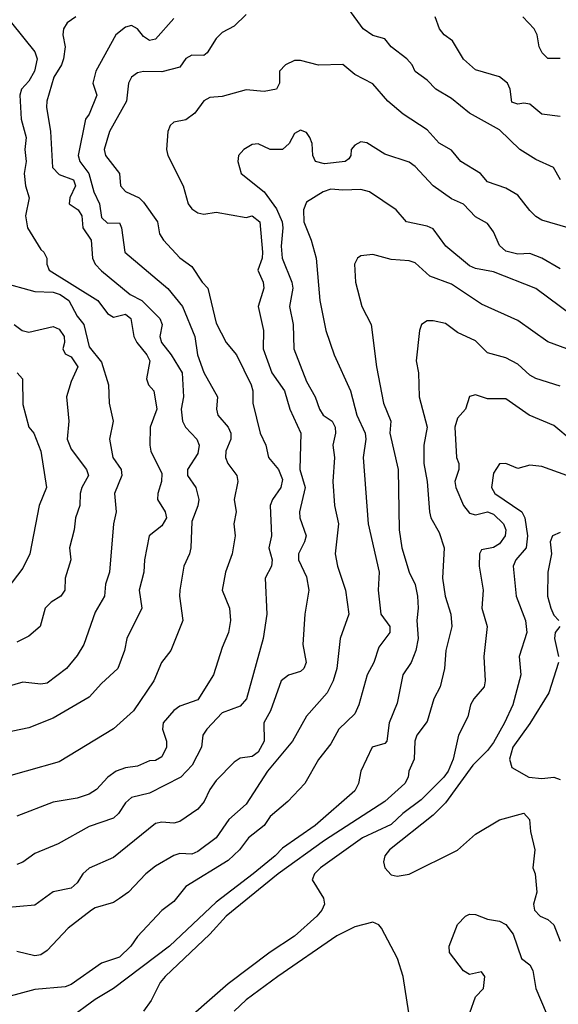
# Model space of a CAD drawing. Header units: metres. Extents: x -46681 to -43747, y -240911 to -237677.
# Tile 610 of 656: x -45669 to -45624, y -239375 to -239293. Entities that reach past the tile are written whole.
import ezdxf

# ---------------------------------------------------------------- set-up
doc = ezdxf.new("R2010")
doc.units = ezdxf.units.M
doc.layers.add('CONTOUR_INDEX', color=1, linetype='Continuous')
doc.layers.add('CONTOUR_INTER', color=3, linetype='Continuous')

msp = doc.modelspace()

# ---------------------------------------------------------------- linework, layer by layer
at = {"layer": 'CONTOUR_INDEX'}
for points, elevation in [([(-45664.207, -239293.02), (-45664.94, -239293.52), (-45665.23, -239294.02), (-45665.274, -239294.52), (-45665.104, -239295.52), (-45665.22, -239296.52), (-45665.397, -239297.02), (-45666.027, -239298.02), (-45666.613, -239300.02), (-45666.648, -239300.52), (-45666.306, -239302.52), (-45666.135, -239305.52), (-45665.595, -239306.087), (-45664.39, -239306.52), (-45664.224, -239307.02), (-45664.692, -239308.02), (-45664.756, -239308.52), (-45664.022, -239309.02), (-45663.715, -239309.52), (-45663.633, -239310.52), (-45662.939, -239311.52), (-45662.829, -239313.02), (-45662.596, -239313.52), (-45662.095, -239314.061), (-45659.697, -239316.02), (-45658.741, -239316.52), (-45657.249, -239318.02), (-45657.055, -239318.52), (-45657.238, -239319.52), (-45657.114, -239320.02), (-45656.31, -239321.02), (-45655.409, -239322.52), (-45655.284, -239324.52), (-45655.493, -239325.52), (-45655.362, -239326.52), (-45655.128, -239327.02), (-45654.173, -239328.02), (-45654, -239328.52), (-45654.095, -239329.21), (-45654.963, -239330.52), (-45654.969, -239331.02), (-45654.253, -239332.02), (-45654.02, -239333.02), (-45654.095, -239333.539), (-45654.595, -239334.84), (-45654.674, -239337.02), (-45654.782, -239337.52), (-45655.265, -239338.52), (-45655.587, -239340.52), (-45655.629, -239341.02), (-45655.342, -239343.02), (-45656.35, -239345.52), (-45657.101, -239346.52), (-45657.757, -239348.02), (-45659.437, -239350.52), (-45661.095, -239352.017), (-45665.595, -239354.742), (-45671.095, -239356.286)], 110), ([(-45624.095, -239296.498), (-45625.095, -239296.496), (-45625.561, -239296.02), (-45625.815, -239295.52), (-45625.994, -239294.52), (-45626.228, -239294.02), (-45627.185, -239293.02)], 110), ([(-45623.095, -239317.764), (-45626.095, -239315.538), (-45629.595, -239314.144), (-45631.095, -239313.871), (-45631.595, -239313.651), (-45633.562, -239312.02), (-45634.595, -239310.602), (-45635.095, -239310.367), (-45636.811, -239310.02), (-45637.658, -239309.02), (-45639.886, -239307.52), (-45640.595, -239307.332), (-45642.095, -239307.393), (-45643.095, -239307.298), (-45643.718, -239307.52), (-45645.095, -239308.376), (-45645.334, -239309.02), (-45645.307, -239310.02), (-45644.715, -239311.52), (-45644.309, -239313.02), (-45643.996, -239316.52), (-45643.489, -239319.02), (-45642.794, -239321.02), (-45641.458, -239324.02), (-45640.92, -239326.02), (-45640.249, -239327.52), (-45640.174, -239328.02), (-45640.416, -239329.52), (-45639.995, -239335.02), (-45639.083, -239339.02), (-45639.153, -239340.52), (-45638.929, -239342.52), (-45638.199, -239343.52), (-45638.183, -239344.02), (-45639.095, -239345.247), (-45639.512, -239346.52), (-45640.06, -239347.52), (-45640.761, -239350.02), (-45641.095, -239350.77), (-45642.417, -239352.02), (-45643.095, -239353.252), (-45644.095, -239354.552), (-45645.228, -239356.52), (-45646.634, -239358.02), (-45648.095, -239359.263), (-45648.595, -239360.022), (-45649.912, -239361.02), (-45650.655, -239362.02), (-45651.595, -239362.908), (-45655.095, -239365.071), (-45656.095, -239366.308), (-45657.095, -239367.053), (-45659.095, -239369.201), (-45659.646, -239370.02), (-45660.595, -239370.92), (-45662.095, -239371.416), (-45664.595, -239373.174), (-45665.095, -239373.384), (-45667.595, -239373.594), (-45671.011, -239374.52)], 105), ([(-45624.095, -239335.743), (-45624.718, -239336.02), (-45624.92, -239336.52), (-45624.794, -239337.52), (-45625.094, -239339.02), (-45625.131, -239341.02), (-45624.864, -239342.02), (-45624.595, -239342.581), (-45624.204, -239343.02)], 100), ([(-45624.108, -239343.52), (-45624.489, -239344.02), (-45624.56, -239344.52), (-45624.218, -239346.02)], 100), ([(-45624.233, -239346.52), (-45625.03, -239349.02), (-45626.595, -239351.56), (-45628.005, -239353.52), (-45628.293, -239354.52), (-45628.095, -239355.221), (-45626.667, -239356.02), (-45625.595, -239356.108), (-45624.595, -239356.01), (-45624.095, -239356.198)], 100)]:
    msp.add_lwpolyline(points, dxfattribs=dict(at, elevation=elevation))
at = {"layer": 'CONTOUR_INTER'}
for points, elevation in [([(-45624.053, -239306.52), (-45624.628, -239305.52), (-45626.095, -239304.85), (-45627.421, -239304.02), (-45629.095, -239302.383), (-45631.595, -239301.019), (-45633.095, -239299.787), (-45634.379, -239299.02), (-45635.095, -239298.275), (-45636.095, -239297.559), (-45636.346, -239297.02), (-45636.778, -239296.52), (-45638.08, -239295.52), (-45638.595, -239294.858), (-45639.595, -239294.576), (-45640.396, -239294.02), (-45641.595, -239292.41)], 108), ([(-45650.095, -239292.831), (-45651.095, -239293.814), (-45652.095, -239294.34), (-45652.595, -239294.834), (-45653.314, -239296.02), (-45653.595, -239296.233), (-45654.595, -239296.198), (-45655.095, -239296.474), (-45655.595, -239297.195), (-45657.095, -239297.579), (-45658.595, -239297.565), (-45659.095, -239297.684), (-45659.594, -239298.02), (-45659.849, -239298.52), (-45660.009, -239300.02), (-45661.421, -239302.52), (-45661.855, -239304.02), (-45661.762, -239304.52), (-45660.588, -239306.02), (-45660.497, -239307.02), (-45660.095, -239307.492), (-45658.95, -239308.02), (-45658.595, -239308.376), (-45657.456, -239310.02), (-45657.271, -239311.02), (-45656.954, -239311.52), (-45655.595, -239312.995), (-45654.595, -239313.714), (-45653.739, -239315.02), (-45653.269, -239315.52), (-45652.595, -239318.417), (-45651.752, -239320.02), (-45650.885, -239321.02), (-45649.679, -239323.52), (-45649.554, -239324.02), (-45649.551, -239325.02), (-45648.941, -239327.52), (-45648.472, -239328.52), (-45648.244, -239329.52), (-45647.424, -239330.52), (-45647.095, -239331.367), (-45647.233, -239332.02), (-45647.916, -239333.02), (-45648.114, -239333.52), (-45648.004, -239336.02), (-45648.207, -239337.02), (-45647.941, -239338.02), (-45647.988, -239338.52), (-45648.52, -239339.52), (-45648.396, -239342.52), (-45648.682, -239344.52), (-45650.066, -239349.52), (-45650.595, -239350.117), (-45652.095, -239350.686), (-45653.367, -239352.02), (-45653.673, -239352.52), (-45653.803, -239353.52), (-45654.583, -239355.02), (-45655.506, -239356.02), (-45658.095, -239357.332), (-45659.595, -239357.681), (-45660.095, -239358.125), (-45660.666, -239359.02), (-45661.095, -239359.403), (-45663.095, -239360.098), (-45665.671, -239361.52), (-45667.595, -239362.334), (-45668.595, -239363.045), (-45669.095, -239363.246)], 108), ([(-45656.095, -239293.168), (-45657.595, -239294.878), (-45658.095, -239294.994), (-45658.595, -239294.656), (-45659.095, -239294.018), (-45659.595, -239293.742), (-45660.095, -239293.9), (-45660.897, -239294.52), (-45662.551, -239297.52), (-45662.791, -239298.52), (-45662.458, -239299.52), (-45663.095, -239301.09), (-45663.403, -239301.52), (-45664.022, -239304.52), (-45663.888, -239305.02), (-45663.121, -239306.02), (-45662.721, -239307.52), (-45662.236, -239308.52), (-45662.095, -239309.644), (-45661.595, -239310.118), (-45660.595, -239310.105), (-45660.413, -239310.52), (-45660.161, -239312.52), (-45656.595, -239315.525), (-45655.367, -239317.02), (-45654.359, -239319.52), (-45654.116, -239321.02), (-45653.595, -239322.504), (-45652.479, -239324.52), (-45652.564, -239325.52), (-45652.446, -239326.02), (-45651.595, -239327.019), (-45651.372, -239327.52), (-45651.369, -239328.02), (-45651.789, -239329.02), (-45651.806, -239329.52), (-45651.612, -239330.02), (-45650.88, -239331.02), (-45650.794, -239331.52), (-45651.078, -239333.02), (-45650.936, -239334.02), (-45651.115, -239335.02), (-45651.009, -239336.02), (-45651.244, -239337.52), (-45651.814, -239339.02), (-45652.097, -239340.52), (-45651.489, -239342.02), (-45651.383, -239343.02), (-45651.551, -239344.02), (-45652.095, -239345.258), (-45652.79, -239347.52), (-45654.095, -239349.606), (-45655.595, -239350.141), (-45656.095, -239350.485), (-45656.959, -239351.52), (-45657.018, -239352.02), (-45656.7, -239353.02), (-45656.691, -239353.52), (-45657.095, -239354.335), (-45657.595, -239354.626), (-45658.095, -239354.651), (-45659.095, -239355.093), (-45660.095, -239355.23), (-45660.868, -239355.52), (-45661.569, -239356.02), (-45662.484, -239357.02), (-45663.095, -239357.408), (-45664.095, -239357.741), (-45666.095, -239358.079), (-45669.095, -239359.252)], 109), ([(-45624.095, -239301.288), (-45625.595, -239301.097), (-45626.595, -239300.278), (-45627.095, -239300.176), (-45627.595, -239300.254), (-45628.095, -239300.103), (-45628.222, -239299.02), (-45628.434, -239298.52), (-45629.095, -239298.005), (-45631.095, -239297.425), (-45632.095, -239296.547), (-45633.001, -239295.02), (-45633.68, -239294.52), (-45634.08, -239294.02), (-45634.448, -239293.02)], 109), ([(-45669.536, -239293.52), (-45667.595, -239295.93), (-45667.419, -239296.52), (-45667.619, -239297.52), (-45668.095, -239298.348), (-45668.722, -239299.02), (-45668.858, -239299.52), (-45668.732, -239301.52), (-45668.324, -239303.02), (-45668.442, -239304.02), (-45668.334, -239305.02), (-45668.501, -239306.02), (-45668.384, -239307.02), (-45668.066, -239308.02), (-45668.389, -239309.52), (-45668.205, -239310.52), (-45667.095, -239312.306), (-45666.848, -239312.52), (-45666.607, -239313.02), (-45666.619, -239313.52), (-45666.408, -239314.02), (-45662.395, -239316.52), (-45661.595, -239317.606), (-45661.095, -239317.896), (-45660.095, -239317.667), (-45659.651, -239318.02), (-45659.394, -239319.52), (-45659.161, -239320.02), (-45658.337, -239321.02), (-45658.077, -239321.52), (-45658.35, -239323.02), (-45658.179, -239323.52), (-45657.759, -239324.02), (-45657.497, -239325.52), (-45658.059, -239327.02), (-45658.08, -239328.52), (-45657.997, -239329.02), (-45657.095, -239330.851), (-45657.101, -239331.52), (-45657.41, -239332.52), (-45657.43, -239333.02), (-45656.811, -239334.02), (-45656.694, -239334.52), (-45657.095, -239335.2), (-45658.121, -239336.02), (-45658.509, -239338.02), (-45658.577, -239339.02), (-45658.964, -239340.52), (-45658.751, -239342.02), (-45659.985, -239344.52), (-45660.187, -239345.52), (-45660.728, -239347.02), (-45662.095, -239348.253), (-45663.095, -239349.38), (-45666.095, -239351.129), (-45668.095, -239351.918), (-45670.095, -239352.345)], 111), ([(-45623.408, -239310.52), (-45625.595, -239309.868), (-45626.095, -239309.573), (-45626.595, -239309.071), (-45627.595, -239307.817), (-45628.595, -239307.215), (-45630.095, -239306.709), (-45630.686, -239306.02), (-45632.32, -239305.02), (-45633.095, -239304.082), (-45634.095, -239303.498), (-45635.095, -239302.385), (-45637.095, -239301.084), (-45638.371, -239300.02), (-45639.595, -239298.584), (-45641.095, -239297.796), (-45642.095, -239296.977), (-45644.095, -239297.049), (-45645.595, -239296.655), (-45646.095, -239296.645), (-45646.824, -239297.02), (-45647.336, -239297.52), (-45647.344, -239298.52), (-45647.595, -239299.02), (-45648.595, -239299.225), (-45650.095, -239299.082), (-45652.095, -239299.62), (-45653.095, -239299.721), (-45653.595, -239299.992), (-45654.361, -239301.02), (-45655.095, -239301.559), (-45656.095, -239301.763), (-45656.4, -239302.02), (-45656.577, -239302.52), (-45656.707, -239304.02), (-45656.577, -239304.52), (-45655.325, -239307.02), (-45654.891, -239308.52), (-45654.595, -239308.93), (-45654.095, -239309.257), (-45653.595, -239309.371), (-45652.595, -239309.222), (-45650.095, -239309.661), (-45649.595, -239309.526), (-45648.968, -239310.02), (-45648.738, -239312.52), (-45648.782, -239313.02), (-45649.12, -239314.02), (-45648.691, -239315.02), (-45648.626, -239315.52), (-45649.1, -239317.02), (-45648.656, -239319.02), (-45648.687, -239320.52), (-45647.96, -239322.52), (-45646.93, -239324.02), (-45646.465, -239325.52), (-45645.56, -239327.52), (-45645.646, -239330.52), (-45645.22, -239332.02), (-45645.686, -239334.02), (-45645.655, -239334.52), (-45645.139, -239336.02), (-45645.261, -239336.52), (-45645.771, -239337.52), (-45645.766, -239338.02), (-45645.095, -239339.404), (-45644.905, -239340.52), (-45645.226, -239342.52), (-45645.394, -239345.02), (-45645.124, -239346.52), (-45645.313, -239347.02), (-45645.595, -239347.248), (-45646.595, -239347.567), (-45647.185, -239348.02), (-45648.076, -239350.52), (-45648.634, -239351.52), (-45648.615, -239353.02), (-45649.095, -239353.948), (-45649.595, -239354.287), (-45650.595, -239354.431), (-45651.095, -239354.753), (-45652.595, -239356.278), (-45653.107, -239357.02), (-45653.564, -239358.02), (-45654.095, -239358.653), (-45655.595, -239359.668), (-45656.095, -239359.819), (-45657.095, -239359.737), (-45657.595, -239359.852), (-45661.095, -239362.65), (-45663.095, -239363.534), (-45663.642, -239364.02), (-45664.095, -239364.772), (-45664.595, -239365.199), (-45666.095, -239365.503), (-45667.595, -239366.599), (-45670.095, -239366.826)], 107), ([(-45624.095, -239313.9), (-45625.607, -239313.02), (-45626.595, -239312.634), (-45627.595, -239312.697), (-45628.595, -239312.447), (-45629.095, -239311.979), (-45629.595, -239310.847), (-45630.095, -239310.144), (-45631.095, -239309.603), (-45632.095, -239308.546), (-45633.095, -239308.112), (-45634.595, -239307.023), (-45636.095, -239305.43), (-45636.595, -239305.083), (-45638.595, -239304.396), (-45640.095, -239303.458), (-45640.595, -239303.381), (-45641.095, -239303.659), (-45641.408, -239304.02), (-45641.437, -239304.52), (-45641.595, -239304.799), (-45641.884, -239305.02), (-45643.595, -239305.198), (-45644.355, -239305.02), (-45644.574, -239304.52), (-45644.622, -239303.52), (-45644.824, -239303.02), (-45645.095, -239302.6), (-45645.595, -239302.426), (-45646.095, -239302.689), (-45646.542, -239303.52), (-45647.095, -239304.009), (-45648.095, -239304.026), (-45649.095, -239303.563), (-45649.595, -239303.615), (-45650.282, -239304.02), (-45650.733, -239304.52), (-45650.791, -239305.02), (-45650.506, -239306.02), (-45648.595, -239307.532), (-45647.595, -239308.922), (-45647.123, -239310.02), (-45647.055, -239310.52), (-45647.203, -239312.02), (-45647.12, -239313.02), (-45646.314, -239315.02), (-45646.221, -239315.52), (-45646.512, -239317.02), (-45646.2, -239318.52), (-45646.149, -239320.52), (-45645.095, -239323.234), (-45644.382, -239324.52), (-45644.021, -239325.52), (-45643.707, -239326.02), (-45642.982, -239326.52), (-45642.723, -239327.02), (-45642.703, -239327.52), (-45642.907, -239328.52), (-45642.783, -239329.52), (-45642.912, -239331.52), (-45642.774, -239333.52), (-45642.443, -239335.02), (-45642.717, -239337.52), (-45642.524, -239338.52), (-45641.87, -239340.52), (-45641.581, -239342.52), (-45642.32, -239344.52), (-45642.578, -239347.02), (-45642.892, -239348.02), (-45643.383, -239349.02), (-45645.095, -239350.957), (-45646.251, -239353.02), (-45648.317, -239355.52), (-45650.095, -239358.243), (-45651.531, -239359.52), (-45652.579, -239361.02), (-45654.095, -239362.175), (-45654.595, -239362.378), (-45655.595, -239362.34), (-45656.095, -239362.507), (-45657.595, -239363.367), (-45658.42, -239364.02), (-45659.847, -239365.52), (-45660.595, -239366.061), (-45661.095, -239366.394), (-45662.595, -239366.821), (-45662.924, -239367.02), (-45664.832, -239368.52), (-45666.595, -239370.373), (-45667.095, -239370.729), (-45667.595, -239370.803), (-45669.095, -239370.438)], 106), ([(-45623.539, -239320.52), (-45625.095, -239319.944), (-45627.595, -239318.191), (-45630.595, -239316.83), (-45633.095, -239315.162), (-45634.878, -239314.52), (-45636.095, -239313.418), (-45636.595, -239313.238), (-45638.095, -239313.12), (-45639.595, -239312.73), (-45640.595, -239312.825), (-45640.874, -239313.02), (-45641.116, -239313.52), (-45641.028, -239315.02), (-45640.518, -239317.02), (-45639.744, -239318.52), (-45639.308, -239322.02), (-45638.714, -239325.02), (-45638.103, -239326.52), (-45638.181, -239327.52), (-45637.515, -239330.52), (-45637.426, -239335.52), (-45637.199, -239337.02), (-45636.58, -239339.02), (-45636.095, -239340.046), (-45635.908, -239341.02), (-45635.851, -239342.02), (-45635.958, -239343.02), (-45635.843, -239344.52), (-45636.049, -239345.52), (-45636.423, -239346.52), (-45637.12, -239347.52), (-45637.595, -239349.871), (-45638.253, -239351.52), (-45638.442, -239353.02), (-45638.595, -239353.217), (-45639.66, -239353.52), (-45640.597, -239355.52), (-45640.794, -239356.52), (-45641.095, -239357.148), (-45644.38, -239360.02), (-45647.095, -239361.88), (-45647.695, -239362.52), (-45649.512, -239364.02), (-45652.595, -239366.37), (-45656.459, -239370.02), (-45661.095, -239373.526), (-45662.595, -239374.414), (-45664.79, -239376.02)], 104), ([(-45670.393, -239315.02), (-45667.595, -239315.781), (-45666.095, -239315.834), (-45665.497, -239316.02), (-45664.792, -239316.52), (-45664.095, -239317.822), (-45663.552, -239318.52), (-45663.095, -239320.374), (-45662.095, -239321.628), (-45661.491, -239323.52), (-45661.451, -239325.02), (-45661.105, -239326.52), (-45661.417, -239328.02), (-45661.133, -239329.52), (-45660.448, -239330.52), (-45660.389, -239331.02), (-45661.016, -239332.52), (-45660.862, -239334.02), (-45661.096, -239335.02), (-45661.415, -239339.02), (-45661.742, -239340.02), (-45661.826, -239341.02), (-45662.595, -239342.342), (-45663.544, -239345.02), (-45664.095, -239345.92), (-45664.982, -239347.02), (-45666.595, -239348.236), (-45667.095, -239348.304), (-45668.595, -239348.141), (-45671.095, -239348.86)], 112), ([(-45669.324, -239318.52), (-45668.662, -239319.02), (-45668.095, -239319.158), (-45666.095, -239318.68), (-45665.595, -239318.89), (-45665.171, -239319.52), (-45665.142, -239320.02), (-45665.281, -239320.52), (-45665.095, -239320.942), (-45664.595, -239321.182), (-45664.056, -239322.02), (-45664.595, -239323.229), (-45664.973, -239324.52), (-45664.792, -239326.52), (-45664.934, -239328.02), (-45664.595, -239328.852), (-45663.321, -239330.52), (-45663.153, -239331.02), (-45663.709, -239332.02), (-45663.838, -239332.52), (-45663.877, -239333.52), (-45664.235, -239334.52), (-45664.338, -239335.52), (-45664.736, -239337.02), (-45664.627, -239338.02), (-45665.094, -239339.52), (-45665.108, -239340.52), (-45665.438, -239341.02), (-45666.257, -239341.52), (-45666.743, -239342.02), (-45667.173, -239343.52), (-45668.095, -239344.329), (-45669.095, -239344.82)], 113), ([(-45624.095, -239323.62), (-45626.095, -239323.001), (-45626.595, -239322.718), (-45627.595, -239321.806), (-45628.595, -239321.269), (-45630.095, -239320.86), (-45631.095, -239319.86), (-45632.595, -239319.176), (-45633.595, -239318.446), (-45634.595, -239318.207), (-45635.095, -239318.223), (-45635.559, -239318.52), (-45635.731, -239319.02), (-45636.023, -239321.52), (-45635.826, -239322.52), (-45635.776, -239324.52), (-45635.094, -239327.02), (-45635.379, -239328.52), (-45635.382, -239330.02), (-45635.111, -239331.52), (-45634.912, -239334.02), (-45634.785, -239334.52), (-45634.095, -239335.749), (-45633.692, -239337.02), (-45633.843, -239339.52), (-45633.61, -239341.02), (-45633.129, -239342.52), (-45633.066, -239343.52), (-45633.552, -239345.52), (-45633.675, -239347.02), (-45634.021, -239348.52), (-45634.552, -239349.52), (-45635.095, -239351.394), (-45635.965, -239352.52), (-45636.121, -239353.02), (-45636.191, -239354.52), (-45636.611, -239355.52), (-45636.674, -239356.02), (-45636.956, -239356.52), (-45638.619, -239358.02), (-45643.595, -239361.259), (-45647.44, -239364.02), (-45651.744, -239367.52), (-45653.098, -239369.02), (-45656.801, -239372.52), (-45657.209, -239373.02), (-45657.972, -239374.52), (-45658.595, -239375.399)], 103), ([(-45669.062, -239322.52), (-45668.619, -239323.02), (-45668.595, -239325.135), (-45668.103, -239327.02), (-45667.682, -239327.52), (-45667.115, -239329.02), (-45666.635, -239332.02), (-45667.239, -239333.52), (-45668.016, -239337.52), (-45668.595, -239338.704), (-45670.368, -239341.02)], 114), ([(-45623.095, -239328.163), (-45624.595, -239326.888), (-45626.638, -239326.02), (-45628.595, -239324.671), (-45630.095, -239324.664), (-45631.095, -239324.336), (-45631.595, -239324.489), (-45631.926, -239325.52), (-45632.595, -239326.282), (-45632.808, -239327.02), (-45632.667, -239329.52), (-45632.48, -239330.02), (-45632.479, -239330.52), (-45632.818, -239331.52), (-45632.727, -239332.02), (-45632.095, -239333.519), (-45631.595, -239334.146), (-45631.095, -239334.267), (-45630.095, -239334.035), (-45629.595, -239334.228), (-45628.777, -239335.02), (-45628.571, -239335.52), (-45628.63, -239336.02), (-45629.095, -239336.673), (-45629.595, -239336.983), (-45630.595, -239337.179), (-45630.752, -239337.52), (-45630.799, -239338.52), (-45630.471, -239340.52), (-45630.579, -239342.02), (-45630.139, -239343.52), (-45630.419, -239346.02), (-45630.296, -239348.02), (-45630.38, -239348.52), (-45631.242, -239349.52), (-45631.514, -239350.02), (-45631.723, -239351.02), (-45632.498, -239352.52), (-45632.94, -239354.52), (-45633.371, -239355.52), (-45633.728, -239356.02), (-45635.595, -239357.875), (-45637.128, -239359.02), (-45638.095, -239359.942), (-45640.461, -239361.02), (-45643.936, -239363.52), (-45644.426, -239364.02), (-45644.627, -239364.52), (-45643.696, -239366.02), (-45643.614, -239366.52), (-45643.815, -239367.02), (-45644.246, -239367.52), (-45646.095, -239369.175), (-45648.095, -239370.495), (-45651.595, -239373.131), (-45656.039, -239377.02)], 102), ([(-45623.524, -239331.02), (-45625.595, -239330.266), (-45626.595, -239330.159), (-45627.595, -239330.453), (-45628.595, -239330.031), (-45629.095, -239330.051), (-45629.595, -239330.827), (-45629.761, -239332.02), (-45629.486, -239332.52), (-45627.245, -239334.02), (-45627.017, -239334.52), (-45626.801, -239336.02), (-45626.89, -239337.02), (-45627.754, -239338.02), (-45627.972, -239338.52), (-45627.716, -239341.02), (-45626.951, -239343.02), (-45626.851, -239344.02), (-45627.487, -239346.02), (-45627.334, -239347.52), (-45628.012, -239350.02), (-45628.688, -239351.52), (-45629.595, -239353.151), (-45630.095, -239353.808), (-45631.316, -239355.02), (-45633.595, -239358.14), (-45634.595, -239359.144), (-45638.235, -239362.02), (-45638.605, -239362.52), (-45638.708, -239363.02), (-45638.609, -239363.52), (-45638.095, -239364.107), (-45637.595, -239364.206), (-45636.595, -239364.051), (-45632.595, -239362.048), (-45631.095, -239360.741), (-45629.095, -239359.536), (-45627.095, -239359.001), (-45626.611, -239359.52), (-45626.528, -239360.52), (-45626.181, -239362.02), (-45626.337, -239363.52), (-45626.144, -239364.02), (-45626.02, -239365.52), (-45626.299, -239366.52), (-45626.219, -239367.02), (-45625.732, -239367.52), (-45625.095, -239367.796), (-45624.595, -239368.251), (-45624.095, -239369.597)], 101), ([(-45631.558, -239375.52), (-45631.095, -239374.205), (-45630.42, -239373.52), (-45630.318, -239372.52), (-45630.595, -239372.133), (-45631.595, -239372.36), (-45632.095, -239372.052), (-45633.239, -239370.52), (-45633.286, -239370.02), (-45632.595, -239368.21), (-45631.917, -239367.52)], 102), ([(-45631.917, -239367.52), (-45631.595, -239367.345), (-45631.095, -239367.39), (-45630.095, -239367.765), (-45629.095, -239367.948), (-45628.595, -239368.221), (-45627.975, -239369.02), (-45627.299, -239371.02), (-45626.595, -239371.558), (-45626.338, -239372.02), (-45626.106, -239373.52), (-45625.252, -239375.52)], 102), ([(-45639.595, -239368.006), (-45641.095, -239368.407), (-45642.595, -239369.137), (-45647.471, -239372.52), (-45650.095, -239374.439), (-45651.095, -239375.38)], 101), ([(-45636.608, -239375.52), (-45637.098, -239372.52), (-45637.551, -239371.02), (-45638.891, -239368.52), (-45639.095, -239368.244), (-45639.595, -239368.006)], 101)]:
    msp.add_lwpolyline(points, dxfattribs=dict(at, elevation=elevation))

doc.saveas('drawing.dxf')
